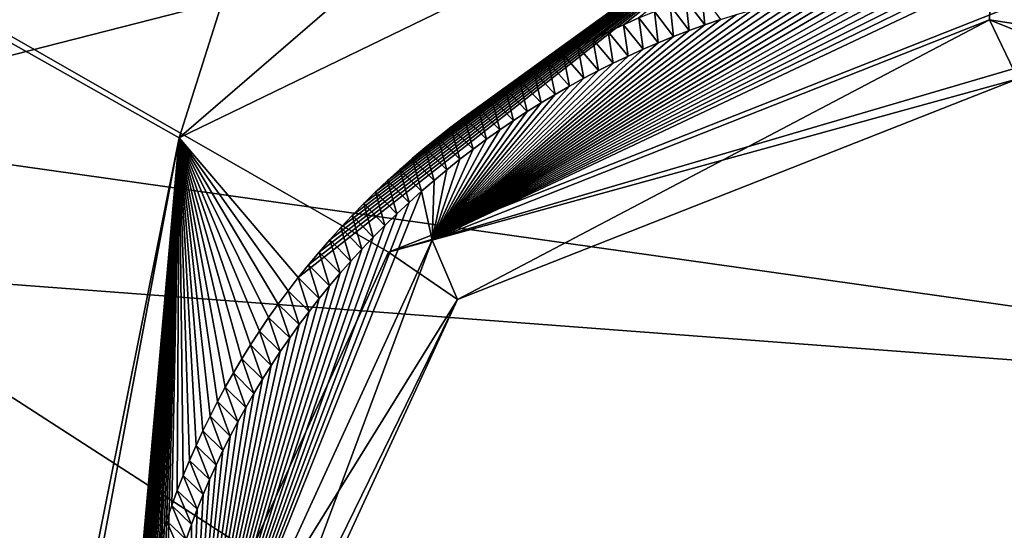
# Model space of a CAD drawing. Header units: millimetres. Extents: x -147 to 294, y -82 to 275.
# Tile 287 of 609: x 233.26 to 235.81, y 189.96 to 191.29. Entities that reach past the tile are written whole.
import ezdxf

# ---------------------------------------------------------------- set-up
doc = ezdxf.new("R2010")
doc.units = ezdxf.units.MM
doc.header["$LTSCALE"] = 67.506716
for name, color, linetype in [('1862', 7, 'CONTINUOUS'), ('1863', 7, 'CONTINUOUS'), ('1924', 7, 'CONTINUOUS'), ('1951', 7, 'CONTINUOUS'), ('1952', 7, 'CONTINUOUS'), ('1956', 7, 'CONTINUOUS'), ('1957', 7, 'CONTINUOUS'), ('1963', 7, 'CONTINUOUS'), ('3605', 7, 'CONTINUOUS'), ('3606', 7, 'CONTINUOUS'), ('751', 7, 'CONTINUOUS'), ('754', 7, 'CONTINUOUS'), ('807', 7, 'CONTINUOUS'), ('808', 7, 'CONTINUOUS')]:
    doc.layers.add(name, color=color, linetype=linetype)

msp = doc.modelspace()

# ---------------------------------------------------------------- linework, layer by layer
at = {"layer": '1862', "linetype": 'CONTINUOUS'}
for points in [[(235.6855, 191.9577, -17.3011), (237.1749, 192.3394, -17.6565), (237.6377, 190.9807, -17.8067), (235.6855, 191.9577, -17.3011)], [(235.6855, 191.9577, -17.3011), (237.6377, 190.9807, -17.8067), (235.7506, 191.4721, -16.6834), (235.6855, 191.9577, -17.3011)], [(235.7506, 191.4721, -16.6834), (237.6377, 190.9807, -17.8067), (237.4622, 190.618, -17.1458), (235.7506, 191.4721, -16.6834)]]:
    msp.add_3dface(points, dxfattribs=at)
at = {"layer": '1863', "linetype": 'CONTINUOUS'}
for points in [[(235.6766, 192.7122, -17.386), (235.6855, 191.9577, -17.3011), (233.6705, 190.9802, -17.3891), (235.6766, 192.7122, -17.386)], [(234.0884, 192.3015, -17.3429), (235.6766, 192.7122, -17.386), (233.6705, 190.9802, -17.3891), (234.0884, 192.3015, -17.3429)], [(233.0235, 191.3461, -17.5169), (234.0884, 192.3015, -17.3429), (233.6705, 190.9802, -17.3891), (233.0235, 191.3461, -17.5169)], [(233.6705, 190.9802, -17.3891), (235.6855, 191.9577, -17.3011), (233.9794, 190.6171, -16.7794), (233.6705, 190.9802, -17.3891)], [(233.9794, 190.6171, -16.7794), (235.6855, 191.9577, -17.3011), (234.0063, 190.6505, -16.7713), (233.9794, 190.6171, -16.7794)], [(234.0063, 190.6505, -16.7713), (235.6855, 191.9577, -17.3011), (234.0338, 190.6834, -16.7635), (234.0063, 190.6505, -16.7713)], [(234.0338, 190.6834, -16.7635), (235.6855, 191.9577, -17.3011), (234.0619, 190.7158, -16.7559), (234.0338, 190.6834, -16.7635)], [(234.0619, 190.7158, -16.7559), (235.6855, 191.9577, -17.3011), (234.0907, 190.7477, -16.7485), (234.0619, 190.7158, -16.7559)], [(234.0907, 190.7477, -16.7485), (235.6855, 191.9577, -17.3011), (234.12, 190.7789, -16.7414), (234.0907, 190.7477, -16.7485)], [(234.12, 190.7789, -16.7414), (235.6855, 191.9577, -17.3011), (234.15, 190.8097, -16.7345), (234.12, 190.7789, -16.7414)], [(234.15, 190.8097, -16.7345), (235.6855, 191.9577, -17.3011), (234.1806, 190.8398, -16.7278), (234.15, 190.8097, -16.7345)], [(234.1806, 190.8398, -16.7278), (235.6855, 191.9577, -17.3011), (234.2118, 190.8694, -16.7214), (234.1806, 190.8398, -16.7278)], [(234.2118, 190.8694, -16.7214), (235.6855, 191.9577, -17.3011), (234.2435, 190.8983, -16.7153), (234.2118, 190.8694, -16.7214)], [(234.2435, 190.8983, -16.7153), (235.6855, 191.9577, -17.3011), (234.2759, 190.9267, -16.7093), (234.2435, 190.8983, -16.7153)], [(234.2759, 190.9267, -16.7093), (235.6855, 191.9577, -17.3011), (234.3088, 190.9545, -16.7037), (234.2759, 190.9267, -16.7093)], [(234.3088, 190.9545, -16.7037), (235.6855, 191.9577, -17.3011), (234.3422, 190.9817, -16.6983), (234.3088, 190.9545, -16.7037)], [(234.3422, 190.9817, -16.6983), (235.6855, 191.9577, -17.3011), (234.3763, 191.0082, -16.6931), (234.3422, 190.9817, -16.6983)], [(234.3763, 191.0082, -16.6931), (235.6855, 191.9577, -17.3011), (234.4109, 191.0341, -16.6882), (234.3763, 191.0082, -16.6931)], [(234.4109, 191.0341, -16.6882), (235.6855, 191.9577, -17.3011), (234.446, 191.0594, -16.6836), (234.4109, 191.0341, -16.6882)], [(234.446, 191.0594, -16.6836), (235.6855, 191.9577, -17.3011), (234.4817, 191.084, -16.6793), (234.446, 191.0594, -16.6836)], [(234.4817, 191.084, -16.6793), (235.6855, 191.9577, -17.3011), (234.5179, 191.1079, -16.6752), (234.4817, 191.084, -16.6793)], [(234.5179, 191.1079, -16.6752), (235.6855, 191.9577, -17.3011), (234.5546, 191.1312, -16.6714), (234.5179, 191.1079, -16.6752)], [(234.5546, 191.1312, -16.6714), (235.6855, 191.9577, -17.3011), (234.5919, 191.1538, -16.6678), (234.5546, 191.1312, -16.6714)], [(234.5919, 191.1538, -16.6678), (235.6855, 191.9577, -17.3011), (234.6296, 191.1758, -16.6646), (234.5919, 191.1538, -16.6678)], [(234.6296, 191.1758, -16.6646), (235.6855, 191.9577, -17.3011), (234.6678, 191.197, -16.6616), (234.6296, 191.1758, -16.6646)], [(234.6678, 191.197, -16.6616), (235.6855, 191.9577, -17.3011), (234.7064, 191.2174, -16.6588), (234.6678, 191.197, -16.6616)], [(234.7064, 191.2174, -16.6588), (235.6855, 191.9577, -17.3011), (234.7455, 191.2372, -16.6564), (234.7064, 191.2174, -16.6588)], [(234.7455, 191.2372, -16.6564), (235.6855, 191.9577, -17.3011), (234.7849, 191.2561, -16.6542), (234.7455, 191.2372, -16.6564)], [(234.7849, 191.2561, -16.6542), (235.6855, 191.9577, -17.3011), (234.8247, 191.2744, -16.6523), (234.7849, 191.2561, -16.6542)], [(234.8247, 191.2744, -16.6523), (235.6855, 191.9577, -17.3011), (234.8648, 191.2918, -16.6507), (234.8247, 191.2744, -16.6523)], [(233.2423, 188.8443, -18.0002), (233.0235, 191.3461, -17.5169), (233.6705, 190.9802, -17.3891), (233.2423, 188.8443, -18.0002)], [(233.2423, 188.8443, -18.0002), (233.6705, 190.9802, -17.3891), (233.2702, 188.8456, -17.9765), (233.2423, 188.8443, -18.0002)], [(233.2702, 188.8456, -17.9765), (233.6705, 190.9802, -17.3891), (233.612, 188.7931, -17.321), (233.2702, 188.8456, -17.9765)], [(233.5338, 189.2864, -17.1586), (233.6705, 190.9802, -17.3891), (233.5331, 189.3282, -17.1454), (233.5338, 189.2864, -17.1586)], [(233.5331, 189.3282, -17.1454), (233.6705, 190.9802, -17.3891), (233.5332, 189.37, -17.1323), (233.5331, 189.3282, -17.1454)], [(233.5332, 189.37, -17.1323), (233.6705, 190.9802, -17.3891), (233.5341, 189.4119, -17.1192), (233.5332, 189.37, -17.1323)], [(233.5355, 189.2446, -17.1719), (233.6705, 190.9802, -17.3891), (233.5338, 189.2864, -17.1586), (233.5355, 189.2446, -17.1719)], [(233.5341, 189.4119, -17.1192), (233.6705, 190.9802, -17.3891), (233.536, 189.4536, -17.1062), (233.5341, 189.4119, -17.1192)], [(233.5381, 189.2029, -17.1853), (233.6705, 190.9802, -17.3891), (233.5355, 189.2446, -17.1719), (233.5381, 189.2029, -17.1853)], [(233.536, 189.4536, -17.1062), (233.6705, 190.9802, -17.3891), (233.5387, 189.4953, -17.0933), (233.536, 189.4536, -17.1062)], [(233.5415, 189.1612, -17.1987), (233.6705, 190.9802, -17.3891), (233.5381, 189.2029, -17.1853), (233.5415, 189.1612, -17.1987)], [(233.5387, 189.4953, -17.0933), (233.6705, 190.9802, -17.3891), (233.5422, 189.5369, -17.0805), (233.5387, 189.4953, -17.0933)], [(233.5458, 189.1197, -17.2122), (233.6705, 190.9802, -17.3891), (233.5415, 189.1612, -17.1987), (233.5458, 189.1197, -17.2122)], [(233.5422, 189.5369, -17.0805), (233.6705, 190.9802, -17.3891), (233.5466, 189.5783, -17.0678), (233.5422, 189.5369, -17.0805)], [(233.551, 189.0782, -17.2257), (233.6705, 190.9802, -17.3891), (233.5458, 189.1197, -17.2122), (233.551, 189.0782, -17.2257)], [(233.5466, 189.5783, -17.0678), (233.6705, 190.9802, -17.3891), (233.5519, 189.6197, -17.0552), (233.5466, 189.5783, -17.0678)], [(233.5571, 189.0369, -17.2392), (233.6705, 190.9802, -17.3891), (233.551, 189.0782, -17.2257), (233.5571, 189.0369, -17.2392)], [(233.5519, 189.6197, -17.0552), (233.6705, 190.9802, -17.3891), (233.558, 189.6609, -17.0428), (233.5519, 189.6197, -17.0552)], [(233.5641, 188.9958, -17.2528), (233.6705, 190.9802, -17.3891), (233.5571, 189.0369, -17.2392), (233.5641, 188.9958, -17.2528)], [(233.558, 189.6609, -17.0428), (233.6705, 190.9802, -17.3891), (233.5649, 189.702, -17.0304), (233.558, 189.6609, -17.0428)], [(233.5719, 188.9549, -17.2664), (233.6705, 190.9802, -17.3891), (233.5641, 188.9958, -17.2528), (233.5719, 188.9549, -17.2664)], [(233.5649, 189.702, -17.0304), (233.6705, 190.9802, -17.3891), (233.5727, 189.7429, -17.0182), (233.5649, 189.702, -17.0304)], [(233.5806, 188.9141, -17.28), (233.6705, 190.9802, -17.3891), (233.5719, 188.9549, -17.2664), (233.5806, 188.9141, -17.28)], [(233.5727, 189.7429, -17.0182), (233.6705, 190.9802, -17.3891), (233.5814, 189.7837, -17.0061), (233.5727, 189.7429, -17.0182)], [(233.5902, 188.8735, -17.2937), (233.6705, 190.9802, -17.3891), (233.5806, 188.9141, -17.28), (233.5902, 188.8735, -17.2937)], [(233.5814, 189.7837, -17.0061), (233.6705, 190.9802, -17.3891), (233.5909, 189.8243, -16.9941), (233.5814, 189.7837, -17.0061)], [(233.6007, 188.8332, -17.3073), (233.6705, 190.9802, -17.3891), (233.5902, 188.8735, -17.2937), (233.6007, 188.8332, -17.3073)], [(233.5909, 189.8243, -16.9941), (233.6705, 190.9802, -17.3891), (233.6012, 189.8647, -16.9823), (233.5909, 189.8243, -16.9941)], [(233.612, 188.7931, -17.321), (233.6705, 190.9802, -17.3891), (233.6007, 188.8332, -17.3073), (233.612, 188.7931, -17.321)], [(233.6012, 189.8647, -16.9823), (233.6705, 190.9802, -17.3891), (233.6124, 189.905, -16.9706), (233.6012, 189.8647, -16.9823)], [(233.6124, 189.905, -16.9706), (233.6705, 190.9802, -17.3891), (233.6245, 189.9451, -16.959), (233.6124, 189.905, -16.9706)], [(233.6245, 189.9451, -16.959), (233.6705, 190.9802, -17.3891), (233.6373, 189.985, -16.9476), (233.6245, 189.9451, -16.959)], [(233.6373, 189.985, -16.9476), (233.6705, 190.9802, -17.3891), (233.6511, 190.0247, -16.9363), (233.6373, 189.985, -16.9476)], [(233.6511, 190.0247, -16.9363), (233.6705, 190.9802, -17.3891), (233.6656, 190.0642, -16.9252), (233.6511, 190.0247, -16.9363)], [(233.6656, 190.0642, -16.9252), (233.6705, 190.9802, -17.3891), (233.681, 190.1034, -16.9142), (233.6656, 190.0642, -16.9252)], [(233.681, 190.1034, -16.9142), (233.6705, 190.9802, -17.3891), (233.6972, 190.1424, -16.9034), (233.681, 190.1034, -16.9142)], [(233.6972, 190.1424, -16.9034), (233.6705, 190.9802, -17.3891), (233.7143, 190.1811, -16.8927), (233.6972, 190.1424, -16.9034)], [(233.7143, 190.1811, -16.8927), (233.6705, 190.9802, -17.3891), (233.7321, 190.2195, -16.8822), (233.7143, 190.1811, -16.8927)], [(233.7321, 190.2195, -16.8822), (233.6705, 190.9802, -17.3891), (233.7507, 190.2576, -16.8719), (233.7321, 190.2195, -16.8822)], [(233.7507, 190.2576, -16.8719), (233.6705, 190.9802, -17.3891), (233.7702, 190.2953, -16.8617), (233.7507, 190.2576, -16.8719)], [(233.7702, 190.2953, -16.8617), (233.6705, 190.9802, -17.3891), (233.7904, 190.3327, -16.8518), (233.7702, 190.2953, -16.8617)], [(233.7904, 190.3327, -16.8518), (233.6705, 190.9802, -17.3891), (233.8114, 190.3697, -16.842), (233.7904, 190.3327, -16.8518)], [(233.8114, 190.3697, -16.842), (233.6705, 190.9802, -17.3891), (233.8332, 190.4063, -16.8324), (233.8114, 190.3697, -16.842)], [(233.8332, 190.4063, -16.8324), (233.6705, 190.9802, -17.3891), (233.8557, 190.4425, -16.823), (233.8332, 190.4063, -16.8324)], [(233.8557, 190.4425, -16.823), (233.6705, 190.9802, -17.3891), (233.879, 190.4783, -16.8139), (233.8557, 190.4425, -16.823)], [(233.879, 190.4783, -16.8139), (233.6705, 190.9802, -17.3891), (233.903, 190.5137, -16.8049), (233.879, 190.4783, -16.8139)], [(233.903, 190.5137, -16.8049), (233.6705, 190.9802, -17.3891), (233.9278, 190.5486, -16.7962), (233.903, 190.5137, -16.8049)], [(233.9278, 190.5486, -16.7962), (233.6705, 190.9802, -17.3891), (233.9533, 190.5831, -16.7876), (233.9278, 190.5486, -16.7962)], [(233.9533, 190.5831, -16.7876), (233.6705, 190.9802, -17.3891), (233.9794, 190.6171, -16.7794), (233.9533, 190.5831, -16.7876)]]:
    msp.add_3dface(points, dxfattribs=at)
at = {"layer": '1924', "linetype": 'CONTINUOUS'}
for points in [[(231.536, 192.2161, -14.7381), (227.1408, 192.0552, -14.4735), (233.6922, 188.0924, -16.1165), (231.536, 192.2161, -14.7381)], [(235.8862, 191.3446, -15.3949), (231.536, 192.2161, -14.7381), (234.214, 190.6837, -15.4161), (235.8862, 191.3446, -15.3949)], [(234.214, 190.6837, -15.4161), (231.536, 192.2161, -14.7381), (233.4815, 189.0906, -15.8069), (234.214, 190.6837, -15.4161)], [(233.4815, 189.0906, -15.8069), (231.536, 192.2161, -14.7381), (233.5275, 188.5759, -15.9606), (233.4815, 189.0906, -15.8069)], [(233.5275, 188.5759, -15.9606), (231.536, 192.2161, -14.7381), (233.6922, 188.0924, -16.1165), (233.5275, 188.5759, -15.9606)], [(227.1408, 192.0552, -14.4735), (227.0506, 191.4456, -14.6428), (233.6922, 188.0924, -16.1165), (227.1408, 192.0552, -14.4735)], [(227.0506, 191.4456, -14.6428), (226.7915, 190.876, -14.7917), (233.6922, 188.0924, -16.1165), (227.0506, 191.4456, -14.6428)], [(233.6922, 188.0924, -16.1165), (226.7915, 190.876, -14.7917), (225.4924, 187.6743, -15.6592), (233.6922, 188.0924, -16.1165)]]:
    msp.add_3dface(points, dxfattribs=at)
at = {"layer": '1951', "linetype": 'CONTINUOUS'}
for points in [[(235.7506, 191.4721, -16.6834), (237.4622, 190.618, -17.1458), (236.8416, 191.1232, -16.6079), (235.7506, 191.4721, -16.6834)], [(235.779, 191.4004, -16.4133), (235.7506, 191.4721, -16.6834), (236.8416, 191.1232, -16.6079), (235.779, 191.4004, -16.4133)]]:
    msp.add_3dface(points, dxfattribs=at)
at = {"layer": '1952', "linetype": 'CONTINUOUS'}
for points in [[(234.9869, 191.3394, -16.6477), (235.0281, 191.3537, -16.6473), (235.036, 191.2737, -16.3729), (234.9869, 191.3394, -16.6477)], [(235.036, 191.2737, -16.3729), (235.0281, 191.3537, -16.6473), (235.0769, 191.2875, -16.3731), (235.036, 191.2737, -16.3729)], [(234.9052, 191.3085, -16.6494), (234.9459, 191.3244, -16.6484), (234.9551, 191.2436, -16.3734), (234.9052, 191.3085, -16.6494)], [(234.9459, 191.3244, -16.6484), (234.9869, 191.3394, -16.6477), (234.9954, 191.2591, -16.373), (234.9459, 191.3244, -16.6484)], [(234.9551, 191.2436, -16.3734), (234.9459, 191.3244, -16.6484), (234.9954, 191.2591, -16.373), (234.9551, 191.2436, -16.3734)], [(234.9954, 191.2591, -16.373), (234.9869, 191.3394, -16.6477), (235.036, 191.2737, -16.3729), (234.9954, 191.2591, -16.373)], [(234.8648, 191.2918, -16.6507), (234.9052, 191.3085, -16.6494), (234.9152, 191.2274, -16.374), (234.8648, 191.2918, -16.6507)], [(234.9152, 191.2274, -16.374), (234.9052, 191.3085, -16.6494), (234.9551, 191.2436, -16.3734), (234.9152, 191.2274, -16.374)], [(234.7849, 191.2561, -16.6542), (234.8247, 191.2744, -16.6523), (234.8366, 191.1927, -16.3761), (234.7849, 191.2561, -16.6542)], [(234.8247, 191.2744, -16.6523), (234.8648, 191.2918, -16.6507), (234.8757, 191.2104, -16.3749), (234.8247, 191.2744, -16.6523)], [(234.8366, 191.1927, -16.3761), (234.8247, 191.2744, -16.6523), (234.8757, 191.2104, -16.3749), (234.8366, 191.1927, -16.3761)], [(234.8757, 191.2104, -16.3749), (234.8648, 191.2918, -16.6507), (234.9152, 191.2274, -16.374), (234.8757, 191.2104, -16.3749)], [(234.7455, 191.2372, -16.6564), (234.7849, 191.2561, -16.6542), (234.7978, 191.1742, -16.3775), (234.7455, 191.2372, -16.6564)], [(234.7978, 191.1742, -16.3775), (234.7849, 191.2561, -16.6542), (234.8366, 191.1927, -16.3761), (234.7978, 191.1742, -16.3775)], [(234.6678, 191.197, -16.6616), (234.7064, 191.2174, -16.6588), (234.7216, 191.1351, -16.3812), (234.6678, 191.197, -16.6616)], [(234.7064, 191.2174, -16.6588), (234.7455, 191.2372, -16.6564), (234.7595, 191.155, -16.3792), (234.7064, 191.2174, -16.6588)], [(234.7216, 191.1351, -16.3812), (234.7064, 191.2174, -16.6588), (234.7595, 191.155, -16.3792), (234.7216, 191.1351, -16.3812)], [(234.7595, 191.155, -16.3792), (234.7455, 191.2372, -16.6564), (234.7978, 191.1742, -16.3775), (234.7595, 191.155, -16.3792)], [(234.6296, 191.1758, -16.6646), (234.6678, 191.197, -16.6616), (234.6842, 191.1145, -16.3833), (234.6296, 191.1758, -16.6646)], [(234.6842, 191.1145, -16.3833), (234.6678, 191.197, -16.6616), (234.7216, 191.1351, -16.3812), (234.6842, 191.1145, -16.3833)], [(234.5919, 191.1538, -16.6678), (234.6296, 191.1758, -16.6646), (234.6472, 191.0933, -16.3858), (234.5919, 191.1538, -16.6678)], [(234.6472, 191.0933, -16.3858), (234.6296, 191.1758, -16.6646), (234.6842, 191.1145, -16.3833), (234.6472, 191.0933, -16.3858)], [(234.5546, 191.1312, -16.6714), (234.5919, 191.1538, -16.6678), (234.6107, 191.0714, -16.3885), (234.5546, 191.1312, -16.6714)], [(234.6107, 191.0714, -16.3885), (234.5919, 191.1538, -16.6678), (234.6472, 191.0933, -16.3858), (234.6107, 191.0714, -16.3885)], [(234.5179, 191.1079, -16.6752), (234.5546, 191.1312, -16.6714), (234.5747, 191.0488, -16.3914), (234.5179, 191.1079, -16.6752)], [(234.5747, 191.0488, -16.3914), (234.5546, 191.1312, -16.6714), (234.6107, 191.0714, -16.3885), (234.5747, 191.0488, -16.3914)], [(234.4817, 191.084, -16.6793), (234.5179, 191.1079, -16.6752), (234.5391, 191.0256, -16.3945), (234.4817, 191.084, -16.6793)], [(234.5391, 191.0256, -16.3945), (234.5179, 191.1079, -16.6752), (234.5747, 191.0488, -16.3914), (234.5391, 191.0256, -16.3945)], [(234.446, 191.0594, -16.6836), (234.4817, 191.084, -16.6793), (234.5037, 191.0015, -16.398), (234.446, 191.0594, -16.6836)], [(234.5037, 191.0015, -16.398), (234.4817, 191.084, -16.6793), (234.5391, 191.0256, -16.3945), (234.5037, 191.0015, -16.398)], [(234.4109, 191.0341, -16.6882), (234.446, 191.0594, -16.6836), (234.4687, 190.9766, -16.4017), (234.4109, 191.0341, -16.6882)], [(234.4687, 190.9766, -16.4017), (234.446, 191.0594, -16.6836), (234.5037, 191.0015, -16.398), (234.4687, 190.9766, -16.4017)], [(234.3763, 191.0082, -16.6931), (234.4109, 191.0341, -16.6882), (234.434, 190.951, -16.4057), (234.3763, 191.0082, -16.6931)], [(234.434, 190.951, -16.4057), (234.4109, 191.0341, -16.6882), (234.4687, 190.9766, -16.4017), (234.434, 190.951, -16.4057)], [(234.3422, 190.9817, -16.6983), (234.3763, 191.0082, -16.6931), (234.3998, 190.9246, -16.4099), (234.3422, 190.9817, -16.6983)], [(234.3998, 190.9246, -16.4099), (234.3763, 191.0082, -16.6931), (234.434, 190.951, -16.4057), (234.3998, 190.9246, -16.4099)], [(234.3088, 190.9545, -16.7037), (234.3422, 190.9817, -16.6983), (234.3659, 190.8975, -16.4144), (234.3088, 190.9545, -16.7037)], [(234.3659, 190.8975, -16.4144), (234.3422, 190.9817, -16.6983), (234.3998, 190.9246, -16.4099), (234.3659, 190.8975, -16.4144)], [(234.2759, 190.9267, -16.7093), (234.3088, 190.9545, -16.7037), (234.3326, 190.8698, -16.4191), (234.2759, 190.9267, -16.7093)], [(234.3326, 190.8698, -16.4191), (234.3088, 190.9545, -16.7037), (234.3659, 190.8975, -16.4144), (234.3326, 190.8698, -16.4191)], [(234.2435, 190.8983, -16.7153), (234.2759, 190.9267, -16.7093), (234.2998, 190.8414, -16.4241), (234.2435, 190.8983, -16.7153)], [(234.2998, 190.8414, -16.4241), (234.2759, 190.9267, -16.7093), (234.3326, 190.8698, -16.4191), (234.2998, 190.8414, -16.4241)], [(234.2118, 190.8694, -16.7214), (234.2435, 190.8983, -16.7153), (234.2676, 190.8125, -16.4293), (234.2118, 190.8694, -16.7214)], [(234.2676, 190.8125, -16.4293), (234.2435, 190.8983, -16.7153), (234.2998, 190.8414, -16.4241), (234.2676, 190.8125, -16.4293)], [(234.1806, 190.8398, -16.7278), (234.2118, 190.8694, -16.7214), (234.2359, 190.783, -16.4347), (234.1806, 190.8398, -16.7278)], [(234.2359, 190.783, -16.4347), (234.2118, 190.8694, -16.7214), (234.2676, 190.8125, -16.4293), (234.2359, 190.783, -16.4347)], [(234.15, 190.8097, -16.7345), (234.1806, 190.8398, -16.7278), (234.205, 190.753, -16.4403), (234.15, 190.8097, -16.7345)], [(234.205, 190.753, -16.4403), (234.1806, 190.8398, -16.7278), (234.2359, 190.783, -16.4347), (234.205, 190.753, -16.4403)], [(234.12, 190.7789, -16.7414), (234.15, 190.8097, -16.7345), (234.1747, 190.7225, -16.4462), (234.12, 190.7789, -16.7414)], [(234.1747, 190.7225, -16.4462), (234.15, 190.8097, -16.7345), (234.205, 190.753, -16.4403), (234.1747, 190.7225, -16.4462)], [(234.0907, 190.7477, -16.7485), (234.12, 190.7789, -16.7414), (234.1452, 190.6915, -16.4522), (234.0907, 190.7477, -16.7485)], [(234.1452, 190.6915, -16.4522), (234.12, 190.7789, -16.7414), (234.1747, 190.7225, -16.4462), (234.1452, 190.6915, -16.4522)], [(234.0619, 190.7158, -16.7559), (234.0907, 190.7477, -16.7485), (234.1165, 190.6602, -16.4585), (234.0619, 190.7158, -16.7559)], [(234.1165, 190.6602, -16.4585), (234.0907, 190.7477, -16.7485), (234.1452, 190.6915, -16.4522), (234.1165, 190.6602, -16.4585)], [(234.0338, 190.6834, -16.7635), (234.0619, 190.7158, -16.7559), (234.0885, 190.6285, -16.4649), (234.0338, 190.6834, -16.7635)], [(234.0885, 190.6285, -16.4649), (234.0619, 190.7158, -16.7559), (234.1165, 190.6602, -16.4585), (234.0885, 190.6285, -16.4649)], [(234.0063, 190.6505, -16.7713), (234.0338, 190.6834, -16.7635), (234.0612, 190.5961, -16.4716), (234.0063, 190.6505, -16.7713)], [(234.0612, 190.5961, -16.4716), (234.0338, 190.6834, -16.7635), (234.0885, 190.6285, -16.4649), (234.0612, 190.5961, -16.4716)], [(233.9794, 190.6171, -16.7794), (234.0063, 190.6505, -16.7713), (234.0344, 190.5631, -16.4786), (233.9794, 190.6171, -16.7794)], [(234.0344, 190.5631, -16.4786), (234.0063, 190.6505, -16.7713), (234.0612, 190.5961, -16.4716), (234.0344, 190.5631, -16.4786)], [(233.9533, 190.5831, -16.7876), (233.9794, 190.6171, -16.7794), (234.0082, 190.5294, -16.4858), (233.9533, 190.5831, -16.7876)], [(234.0082, 190.5294, -16.4858), (233.9794, 190.6171, -16.7794), (234.0344, 190.5631, -16.4786), (234.0082, 190.5294, -16.4858)], [(233.9278, 190.5486, -16.7962), (233.9533, 190.5831, -16.7876), (233.9826, 190.4951, -16.4932), (233.9278, 190.5486, -16.7962)], [(233.9826, 190.4951, -16.4932), (233.9533, 190.5831, -16.7876), (234.0082, 190.5294, -16.4858), (233.9826, 190.4951, -16.4932)], [(233.903, 190.5137, -16.8049), (233.9278, 190.5486, -16.7962), (233.9576, 190.4603, -16.5009), (233.903, 190.5137, -16.8049)], [(233.9576, 190.4603, -16.5009), (233.9278, 190.5486, -16.7962), (233.9826, 190.4951, -16.4932), (233.9576, 190.4603, -16.5009)], [(233.879, 190.4783, -16.8139), (233.903, 190.5137, -16.8049), (233.9333, 190.425, -16.5087), (233.879, 190.4783, -16.8139)], [(233.9333, 190.425, -16.5087), (233.903, 190.5137, -16.8049), (233.9576, 190.4603, -16.5009), (233.9333, 190.425, -16.5087)], [(233.8557, 190.4425, -16.823), (233.879, 190.4783, -16.8139), (233.9097, 190.3892, -16.5168), (233.8557, 190.4425, -16.823)], [(233.9097, 190.3892, -16.5168), (233.879, 190.4783, -16.8139), (233.9333, 190.425, -16.5087), (233.9097, 190.3892, -16.5168)], [(233.8332, 190.4063, -16.8324), (233.8557, 190.4425, -16.823), (233.8868, 190.353, -16.5251), (233.8332, 190.4063, -16.8324)], [(233.8868, 190.353, -16.5251), (233.8557, 190.4425, -16.823), (233.9097, 190.3892, -16.5168), (233.8868, 190.353, -16.5251)], [(233.8114, 190.3697, -16.842), (233.8332, 190.4063, -16.8324), (233.8646, 190.3165, -16.5335), (233.8114, 190.3697, -16.842)], [(233.8646, 190.3165, -16.5335), (233.8332, 190.4063, -16.8324), (233.8868, 190.353, -16.5251), (233.8646, 190.3165, -16.5335)], [(233.7904, 190.3327, -16.8518), (233.8114, 190.3697, -16.842), (233.8433, 190.2796, -16.5421), (233.7904, 190.3327, -16.8518)], [(233.8433, 190.2796, -16.5421), (233.8114, 190.3697, -16.842), (233.8646, 190.3165, -16.5335), (233.8433, 190.2796, -16.5421)], [(233.7702, 190.2953, -16.8617), (233.7904, 190.3327, -16.8518), (233.8227, 190.2425, -16.5509), (233.7702, 190.2953, -16.8617)], [(233.8227, 190.2425, -16.5509), (233.7904, 190.3327, -16.8518), (233.8433, 190.2796, -16.5421), (233.8227, 190.2425, -16.5509)], [(233.7507, 190.2576, -16.8719), (233.7702, 190.2953, -16.8617), (233.803, 190.2052, -16.5598), (233.7507, 190.2576, -16.8719)], [(233.803, 190.2052, -16.5598), (233.7702, 190.2953, -16.8617), (233.8227, 190.2425, -16.5509), (233.803, 190.2052, -16.5598)], [(233.7321, 190.2195, -16.8822), (233.7507, 190.2576, -16.8719), (233.7842, 190.1677, -16.5688), (233.7321, 190.2195, -16.8822)], [(233.7842, 190.1677, -16.5688), (233.7507, 190.2576, -16.8719), (233.803, 190.2052, -16.5598), (233.7842, 190.1677, -16.5688)], [(233.7143, 190.1811, -16.8927), (233.7321, 190.2195, -16.8822), (233.7663, 190.13, -16.578), (233.7143, 190.1811, -16.8927)], [(233.7663, 190.13, -16.578), (233.7321, 190.2195, -16.8822), (233.7842, 190.1677, -16.5688), (233.7663, 190.13, -16.578)], [(233.6972, 190.1424, -16.9034), (233.7143, 190.1811, -16.8927), (233.7492, 190.0922, -16.5873), (233.6972, 190.1424, -16.9034)], [(233.7492, 190.0922, -16.5873), (233.7143, 190.1811, -16.8927), (233.7663, 190.13, -16.578), (233.7492, 190.0922, -16.5873)], [(233.681, 190.1034, -16.9142), (233.6972, 190.1424, -16.9034), (233.733, 190.0539, -16.5968), (233.681, 190.1034, -16.9142)], [(233.733, 190.0539, -16.5968), (233.6972, 190.1424, -16.9034), (233.7492, 190.0922, -16.5873), (233.733, 190.0539, -16.5968)], [(233.6656, 190.0642, -16.9252), (233.681, 190.1034, -16.9142), (233.7174, 190.0152, -16.6066), (233.6656, 190.0642, -16.9252)], [(233.7174, 190.0152, -16.6066), (233.681, 190.1034, -16.9142), (233.733, 190.0539, -16.5968), (233.7174, 190.0152, -16.6066)], [(233.6511, 190.0247, -16.9363), (233.6656, 190.0642, -16.9252), (233.7026, 189.9761, -16.6165), (233.6511, 190.0247, -16.9363)], [(233.7026, 189.9761, -16.6165), (233.6656, 190.0642, -16.9252), (233.7174, 190.0152, -16.6066), (233.7026, 189.9761, -16.6165)], [(233.6373, 189.985, -16.9476), (233.6511, 190.0247, -16.9363), (233.6886, 189.9367, -16.6265), (233.6373, 189.985, -16.9476)], [(233.6886, 189.9367, -16.6265), (233.6511, 190.0247, -16.9363), (233.7026, 189.9761, -16.6165), (233.6886, 189.9367, -16.6265)], [(233.6245, 189.9451, -16.959), (233.6373, 189.985, -16.9476), (233.6754, 189.897, -16.6368), (233.6245, 189.9451, -16.959)], [(233.6754, 189.897, -16.6368), (233.6373, 189.985, -16.9476), (233.6886, 189.9367, -16.6265), (233.6754, 189.897, -16.6368)]]:
    msp.add_3dface(points, dxfattribs=at)
at = {"layer": '1956', "linetype": 'CONTINUOUS'}
for points in [[(235.779, 191.4004, -16.4133), (236.8416, 191.1232, -16.6079), (235.7755, 191.2873, -16.4454), (235.779, 191.4004, -16.4133)], [(235.7755, 191.2873, -16.4454), (236.8416, 191.1232, -16.6079), (237.1836, 190.7189, -16.7628), (235.7755, 191.2873, -16.4454)]]:
    msp.add_3dface(points, dxfattribs=at)
at = {"layer": '1957', "linetype": 'CONTINUOUS'}
for points in [[(235.7324, 191.3992, -16.4087), (235.779, 191.4004, -16.4133), (234.3274, 190.7142, -16.4634), (235.7324, 191.3992, -16.4087)], [(235.779, 191.4004, -16.4133), (235.7755, 191.2873, -16.4454), (234.3274, 190.7142, -16.4634), (235.779, 191.4004, -16.4133)], [(235.6863, 191.3972, -16.4045), (235.7324, 191.3992, -16.4087), (234.3274, 190.7142, -16.4634), (235.6863, 191.3972, -16.4045)], [(235.6405, 191.3945, -16.4005), (235.6863, 191.3972, -16.4045), (234.3274, 190.7142, -16.4634), (235.6405, 191.3945, -16.4005)], [(235.595, 191.3909, -16.3967), (235.6405, 191.3945, -16.4005), (234.3274, 190.7142, -16.4634), (235.595, 191.3909, -16.3967)], [(235.5499, 191.3866, -16.3933), (235.595, 191.3909, -16.3967), (234.3274, 190.7142, -16.4634), (235.5499, 191.3866, -16.3933)], [(235.5051, 191.3815, -16.3901), (235.5499, 191.3866, -16.3933), (234.3274, 190.7142, -16.4634), (235.5051, 191.3815, -16.3901)], [(235.4607, 191.3757, -16.3872), (235.5051, 191.3815, -16.3901), (234.3274, 190.7142, -16.4634), (235.4607, 191.3757, -16.3872)], [(235.4167, 191.369, -16.3845), (235.4607, 191.3757, -16.3872), (234.3274, 190.7142, -16.4634), (235.4167, 191.369, -16.3845)], [(235.373, 191.3616, -16.3821), (235.4167, 191.369, -16.3845), (234.3274, 190.7142, -16.4634), (235.373, 191.3616, -16.3821)], [(235.3296, 191.3533, -16.38), (235.373, 191.3616, -16.3821), (234.3274, 190.7142, -16.4634), (235.3296, 191.3533, -16.38)], [(235.2866, 191.3443, -16.3782), (235.3296, 191.3533, -16.38), (234.3274, 190.7142, -16.4634), (235.2866, 191.3443, -16.3782)], [(235.244, 191.3345, -16.3766), (235.2866, 191.3443, -16.3782), (234.3274, 190.7142, -16.4634), (235.244, 191.3345, -16.3766)], [(235.2017, 191.324, -16.3753), (235.244, 191.3345, -16.3766), (234.3274, 190.7142, -16.4634), (235.2017, 191.324, -16.3753)], [(235.1598, 191.3126, -16.3743), (235.2017, 191.324, -16.3753), (234.3274, 190.7142, -16.4634), (235.1598, 191.3126, -16.3743)], [(235.1182, 191.3005, -16.3736), (235.1598, 191.3126, -16.3743), (234.3274, 190.7142, -16.4634), (235.1182, 191.3005, -16.3736)], [(235.0769, 191.2875, -16.3731), (235.1182, 191.3005, -16.3736), (234.3274, 190.7142, -16.4634), (235.0769, 191.2875, -16.3731)], [(235.036, 191.2737, -16.3729), (235.0769, 191.2875, -16.3731), (234.3274, 190.7142, -16.4634), (235.036, 191.2737, -16.3729)], [(234.9954, 191.2591, -16.373), (235.036, 191.2737, -16.3729), (234.3274, 190.7142, -16.4634), (234.9954, 191.2591, -16.373)], [(234.9551, 191.2436, -16.3734), (234.9954, 191.2591, -16.373), (234.3274, 190.7142, -16.4634), (234.9551, 191.2436, -16.3734)], [(234.9152, 191.2274, -16.374), (234.9551, 191.2436, -16.3734), (234.3274, 190.7142, -16.4634), (234.9152, 191.2274, -16.374)], [(234.8757, 191.2104, -16.3749), (234.9152, 191.2274, -16.374), (234.3274, 190.7142, -16.4634), (234.8757, 191.2104, -16.3749)], [(234.8366, 191.1927, -16.3761), (234.8757, 191.2104, -16.3749), (234.3274, 190.7142, -16.4634), (234.8366, 191.1927, -16.3761)], [(234.7978, 191.1742, -16.3775), (234.8366, 191.1927, -16.3761), (234.3274, 190.7142, -16.4634), (234.7978, 191.1742, -16.3775)], [(234.7595, 191.155, -16.3792), (234.7978, 191.1742, -16.3775), (234.3274, 190.7142, -16.4634), (234.7595, 191.155, -16.3792)], [(234.7216, 191.1351, -16.3812), (234.7595, 191.155, -16.3792), (234.3274, 190.7142, -16.4634), (234.7216, 191.1351, -16.3812)], [(234.6842, 191.1145, -16.3833), (234.7216, 191.1351, -16.3812), (234.3274, 190.7142, -16.4634), (234.6842, 191.1145, -16.3833)], [(234.6472, 191.0933, -16.3858), (234.6842, 191.1145, -16.3833), (234.3274, 190.7142, -16.4634), (234.6472, 191.0933, -16.3858)], [(234.6107, 191.0714, -16.3885), (234.6472, 191.0933, -16.3858), (234.3274, 190.7142, -16.4634), (234.6107, 191.0714, -16.3885)], [(234.5747, 191.0488, -16.3914), (234.6107, 191.0714, -16.3885), (234.3274, 190.7142, -16.4634), (234.5747, 191.0488, -16.3914)], [(234.5391, 191.0256, -16.3945), (234.5747, 191.0488, -16.3914), (234.3274, 190.7142, -16.4634), (234.5391, 191.0256, -16.3945)], [(234.5037, 191.0015, -16.398), (234.5391, 191.0256, -16.3945), (234.3274, 190.7142, -16.4634), (234.5037, 191.0015, -16.398)], [(234.4687, 190.9766, -16.4017), (234.5037, 191.0015, -16.398), (234.3274, 190.7142, -16.4634), (234.4687, 190.9766, -16.4017)], [(234.434, 190.951, -16.4057), (234.4687, 190.9766, -16.4017), (234.3274, 190.7142, -16.4634), (234.434, 190.951, -16.4057)], [(234.3998, 190.9246, -16.4099), (234.434, 190.951, -16.4057), (234.3274, 190.7142, -16.4634), (234.3998, 190.9246, -16.4099)], [(234.3659, 190.8975, -16.4144), (234.3998, 190.9246, -16.4099), (234.3274, 190.7142, -16.4634), (234.3659, 190.8975, -16.4144)], [(234.3326, 190.8698, -16.4191), (234.3659, 190.8975, -16.4144), (234.3274, 190.7142, -16.4634), (234.3326, 190.8698, -16.4191)], [(234.2998, 190.8414, -16.4241), (234.3326, 190.8698, -16.4191), (234.3274, 190.7142, -16.4634), (234.2998, 190.8414, -16.4241)], [(234.2676, 190.8125, -16.4293), (234.2998, 190.8414, -16.4241), (233.6944, 189.334, -16.8016), (234.2676, 190.8125, -16.4293)], [(233.6944, 189.334, -16.8016), (234.2998, 190.8414, -16.4241), (234.3274, 190.7142, -16.4634), (233.6944, 189.334, -16.8016)], [(234.2359, 190.783, -16.4347), (234.2676, 190.8125, -16.4293), (233.6944, 189.334, -16.8016), (234.2359, 190.783, -16.4347)], [(234.205, 190.753, -16.4403), (234.2359, 190.783, -16.4347), (233.6944, 189.334, -16.8016), (234.205, 190.753, -16.4403)], [(234.1747, 190.7225, -16.4462), (234.205, 190.753, -16.4403), (233.6944, 189.334, -16.8016), (234.1747, 190.7225, -16.4462)], [(234.1452, 190.6915, -16.4522), (234.1747, 190.7225, -16.4462), (233.6944, 189.334, -16.8016), (234.1452, 190.6915, -16.4522)], [(234.1165, 190.6602, -16.4585), (234.1452, 190.6915, -16.4522), (233.6944, 189.334, -16.8016), (234.1165, 190.6602, -16.4585)], [(234.0885, 190.6285, -16.4649), (234.1165, 190.6602, -16.4585), (233.6944, 189.334, -16.8016), (234.0885, 190.6285, -16.4649)], [(234.0612, 190.5961, -16.4716), (234.0885, 190.6285, -16.4649), (233.6944, 189.334, -16.8016), (234.0612, 190.5961, -16.4716)], [(234.0344, 190.5631, -16.4786), (234.0612, 190.5961, -16.4716), (233.6944, 189.334, -16.8016), (234.0344, 190.5631, -16.4786)], [(234.0082, 190.5294, -16.4858), (234.0344, 190.5631, -16.4786), (233.6944, 189.334, -16.8016), (234.0082, 190.5294, -16.4858)], [(233.9826, 190.4951, -16.4932), (234.0082, 190.5294, -16.4858), (233.6944, 189.334, -16.8016), (233.9826, 190.4951, -16.4932)], [(233.9576, 190.4603, -16.5009), (233.9826, 190.4951, -16.4932), (233.6944, 189.334, -16.8016), (233.9576, 190.4603, -16.5009)], [(233.9333, 190.425, -16.5087), (233.9576, 190.4603, -16.5009), (233.6944, 189.334, -16.8016), (233.9333, 190.425, -16.5087)], [(233.9097, 190.3892, -16.5168), (233.9333, 190.425, -16.5087), (233.6944, 189.334, -16.8016), (233.9097, 190.3892, -16.5168)], [(233.8868, 190.353, -16.5251), (233.9097, 190.3892, -16.5168), (233.6944, 189.334, -16.8016), (233.8868, 190.353, -16.5251)], [(233.8646, 190.3165, -16.5335), (233.8868, 190.353, -16.5251), (233.6944, 189.334, -16.8016), (233.8646, 190.3165, -16.5335)], [(233.8433, 190.2796, -16.5421), (233.8646, 190.3165, -16.5335), (233.6944, 189.334, -16.8016), (233.8433, 190.2796, -16.5421)], [(233.8227, 190.2425, -16.5509), (233.8433, 190.2796, -16.5421), (233.6944, 189.334, -16.8016), (233.8227, 190.2425, -16.5509)], [(233.803, 190.2052, -16.5598), (233.8227, 190.2425, -16.5509), (233.6944, 189.334, -16.8016), (233.803, 190.2052, -16.5598)], [(233.7842, 190.1677, -16.5688), (233.803, 190.2052, -16.5598), (233.6944, 189.334, -16.8016), (233.7842, 190.1677, -16.5688)], [(233.7663, 190.13, -16.578), (233.7842, 190.1677, -16.5688), (233.6944, 189.334, -16.8016), (233.7663, 190.13, -16.578)], [(233.7492, 190.0922, -16.5873), (233.7663, 190.13, -16.578), (233.6944, 189.334, -16.8016), (233.7492, 190.0922, -16.5873)], [(233.733, 190.0539, -16.5968), (233.7492, 190.0922, -16.5873), (233.6944, 189.334, -16.8016), (233.733, 190.0539, -16.5968)], [(233.7174, 190.0152, -16.6066), (233.733, 190.0539, -16.5968), (233.6944, 189.334, -16.8016), (233.7174, 190.0152, -16.6066)], [(233.7026, 189.9761, -16.6165), (233.7174, 190.0152, -16.6066), (233.6944, 189.334, -16.8016), (233.7026, 189.9761, -16.6165)], [(233.6886, 189.9367, -16.6265), (233.7026, 189.9761, -16.6165), (233.6944, 189.334, -16.8016), (233.6886, 189.9367, -16.6265)]]:
    msp.add_3dface(points, dxfattribs=at)
at = {"layer": '1963', "linetype": 'CONTINUOUS'}
for points in [[(235.8862, 191.3446, -15.3949), (234.214, 190.6837, -15.4161), (235.8722, 191.1703, -15.5273), (235.8862, 191.3446, -15.3949)], [(235.8722, 191.1703, -15.5273), (234.214, 190.6837, -15.4161), (235.8491, 191.1338, -15.7453), (235.8722, 191.1703, -15.5273)], [(235.8491, 191.1338, -15.7453), (234.214, 190.6837, -15.4161), (234.3934, 190.5602, -15.7684), (235.8491, 191.1338, -15.7453)], [(234.214, 190.6837, -15.4161), (233.4815, 189.0906, -15.8069), (234.3934, 190.5602, -15.7684), (234.214, 190.6837, -15.4161)], [(233.4815, 189.0906, -15.8069), (233.687, 189.1149, -15.9132), (234.3934, 190.5602, -15.7684), (233.4815, 189.0906, -15.8069)], [(233.687, 189.1149, -15.9132), (233.7537, 189.1724, -16.1203), (234.3934, 190.5602, -15.7684), (233.687, 189.1149, -15.9132)]]:
    msp.add_3dface(points, dxfattribs=at)
at = {"layer": '3605', "linetype": 'CONTINUOUS'}
msp.add_3dface([(235.7755, 191.2873, -16.4454), (237.1836, 190.7189, -16.7628), (235.8491, 191.1338, -15.7453), (235.7755, 191.2873, -16.4454)], dxfattribs=at)
at = {"layer": '3606', "linetype": 'CONTINUOUS'}
for points in [[(234.3274, 190.7142, -16.4634), (235.7755, 191.2873, -16.4454), (234.3934, 190.5602, -15.7684), (234.3274, 190.7142, -16.4634)], [(235.7755, 191.2873, -16.4454), (235.8491, 191.1338, -15.7453), (234.3934, 190.5602, -15.7684), (235.7755, 191.2873, -16.4454)], [(233.6944, 189.334, -16.8016), (234.3274, 190.7142, -16.4634), (233.7537, 189.1724, -16.1203), (233.6944, 189.334, -16.8016)], [(233.7537, 189.1724, -16.1203), (234.3274, 190.7142, -16.4634), (234.3934, 190.5602, -15.7684), (233.7537, 189.1724, -16.1203)]]:
    msp.add_3dface(points, dxfattribs=at)
at = {"layer": '751', "linetype": 'CONTINUOUS'}
msp.add_3dface([(232.317, 180.3264, -49.292), (232.5161, 191.0117, -47.4006), (256.1637, 187.6719, -49.125), (232.317, 180.3264, -49.292)], dxfattribs=at)
at = {"layer": '754', "linetype": 'CONTINUOUS'}
for points in [[(256.1637, 187.6719, -49.125), (232.5161, 191.0117, -47.4006), (259.9495, 198.0206, -47.2371), (256.1637, 187.6719, -49.125)], [(232.5161, 191.0117, -47.4006), (232.5472, 192.5504, -47.1056), (259.9495, 198.0206, -47.2371), (232.5161, 191.0117, -47.4006)]]:
    msp.add_3dface(points, dxfattribs=at)
at = {"layer": '807', "linetype": 'CONTINUOUS'}
for points in [[(232.7219, 190.6383, -45.4466), (232.5324, 180.5112, -47.2455), (251.8813, 178.2578, -48.5114), (232.7219, 190.6383, -45.4466)], [(232.7219, 190.6383, -45.4466), (251.8813, 178.2578, -48.5114), (245.505, 189.6732, -46.5619), (232.7219, 190.6383, -45.4466)]]:
    msp.add_3dface(points, dxfattribs=at)
at = {"layer": '808', "linetype": 'CONTINUOUS'}
for points in [[(245.505, 189.6732, -46.5619), (232.7752, 193.2584, -44.9408), (232.7482, 191.9448, -45.1965), (245.505, 189.6732, -46.5619)], [(232.7752, 193.2584, -44.9408), (245.505, 189.6732, -46.5619), (246.1188, 191.5473, -46.2426), (232.7752, 193.2584, -44.9408)], [(232.7219, 190.6383, -45.4466), (245.505, 189.6732, -46.5619), (232.7482, 191.9448, -45.1965), (232.7219, 190.6383, -45.4466)]]:
    msp.add_3dface(points, dxfattribs=at)

doc.saveas('drawing.dxf')
